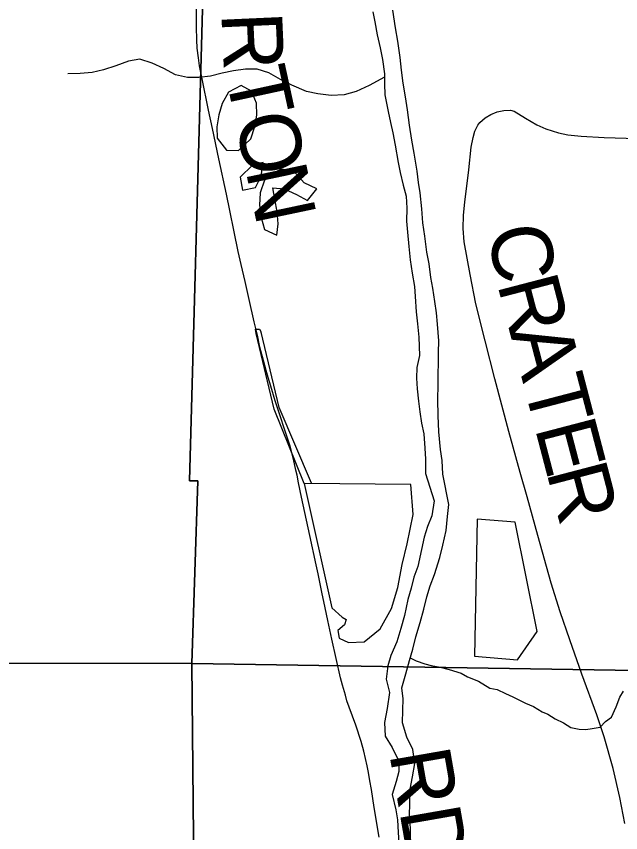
# Model space of a CAD drawing. Extents: x 1985906 to 2360102, y 891258 to 1222054.
# Drawn here: x 2102102 to 2105090, y 1045904 to 1049943 of the extents above; entities that cross this region are included whole.
import ezdxf

# ---------------------------------------------------------------- set-up
doc = ezdxf.new("R2010")
doc.units = 0
for name, color, linetype in [('GM_X_County_Road', 7, 'Continuous'), ('GM_X_County_Road_Text', 7, 'Continuous'), ('GM_X_Major_River', 7, 'Continuous'), ('GM_X_Minor_Lake', 7, 'Continuous'), ('GM_X_Minor_River', 7, 'Continuous'), ('GM_X_Section', 7, 'Continuous'), ('GM_X_Township_Road', 7, 'Continuous'), ('GM_X_Township_Road_Text', 7, 'Continuous')]:
    doc.layers.add(name, color=color, linetype=linetype)

msp = doc.modelspace()

# ---------------------------------------------------------------- linework, layer by layer
at = {"layer": 'GM_X_County_Road'}
msp.add_lwpolyline([(2103896.4, 1045882.3), (2103872.1, 1046029.1), (2103857.4, 1046117.7), (2103850.4, 1046160.9), (2103843, 1046202.7), (2103836.6, 1046234.9), (2103820.1, 1046307), (2103807.1, 1046354.7), (2103781.3, 1046436), (2103747.6, 1046526.1), (2103736.8, 1046556.7), (2103728.9, 1046585.2), (2103715, 1046634.3), (2103704.7, 1046670), (2103662.2, 1046861), (2103642.5, 1046954.8), (2103622, 1047048.8), (2103614.7, 1047086.5), (2103594.8, 1047184.8), (2103585.2, 1047229.6), (2103553.7, 1047375.1), (2103511.2, 1047563.5), (2103497.3, 1047635.6), (2103489.8, 1047672.6), (2103484.6, 1047698.2), (2103472.1, 1047752.8), (2103455.7, 1047816.2), (2103434.8, 1047880.5), (2103400.1, 1047986.4), (2103381.9, 1048041.1), (2103359.6, 1048113), (2103347.2, 1048156), (2103337.7, 1048191.4), (2103323.7, 1048240.8), (2103306.4, 1048306.9), (2103293.6, 1048365.9), (2103277.8, 1048431), (2103252.6, 1048542.2), (2103232.7, 1048630.6), (2103213.4, 1048715.8), (2103198.9, 1048779.8), (2103178.7, 1048876.2), (2103157.9, 1048981.7), (2103140.6, 1049063), (2103103.4, 1049237.8), (2103071.3, 1049388), (2103052.2, 1049478.3), (2103020.1, 1049632.9), (2103008, 1049698), (2103002.2, 1049737.7), (2102996.8, 1049785.7), (2102994.1, 1049825.7), (2102992.4, 1049889.9), (2102990.7, 1050085.3)], dxfattribs=at)
at = {"layer": 'GM_X_Major_River'}
for points in [[(2103865.2, 1049965.8), (2103875, 1049915.6), (2103886.9, 1049851.5), (2103900.7, 1049787.3), (2103912.6, 1049729.1), (2103922.4, 1049659), (2103922.2, 1049608.9), (2103924.1, 1049554.8), (2103939.9, 1049472.6), (2103951.7, 1049418.4), (2103963.6, 1049366.3), (2103975.4, 1049306.1), (2103989.2, 1049219.9), (2103999.1, 1049169.8), (2104014.9, 1049107.6), (2104028.8, 1049053.5), (2104032.6, 1048993.3), (2104030.5, 1048929.2), (2104036.3, 1048875.1), (2104042.1, 1048804.9), (2104049.9, 1048738.8), (2104059.8, 1048672.6), (2104071.6, 1048606.4), (2104073.5, 1048556.3), (2104079.2, 1048480.2), (2104085.1, 1048422), (2104092.9, 1048355.9), (2104094.7, 1048265.7), (2104082.5, 1048205.6), (2104080.3, 1048153.5), (2104084.2, 1048099.4), (2104090, 1048039.2), (2104097.9, 1047987.1), (2104105.7, 1047931)], [(2104211.1, 1047678.2), (2104207.3, 1047746.3), (2104199.5, 1047800.5), (2104191.7, 1047886.6), (2104187.9, 1047968.8), (2104186.2, 1048045), (2104188.4, 1048121.1), (2104188.8, 1048279.5), (2104191, 1048337.6), (2104185.2, 1048419.8), (2104179.4, 1048475.9), (2104171.5, 1048532), (2104161.7, 1048598.2), (2104151.8, 1048650.3), (2104144, 1048718.5), (2104132.2, 1048776.6), (2104122.4, 1048854.8), (2104112.5, 1048921), (2104106.7, 1048991.1), (2104098.9, 1049069.3), (2104091.1, 1049121.4), (2104083.2, 1049177.6), (2104069.5, 1049265.8), (2104057.6, 1049329.9), (2104045.8, 1049404.1), (2104036, 1049480.3), (2104026.2, 1049544.5), (2104014.4, 1049612.6), (2104006.5, 1049676.8), (2104000.7, 1049738.9), (2103988.9, 1049819.1), (2103977.1, 1049885.3), (2103963.3, 1049973.5)], [(2104105.7, 1047931), (2104117.6, 1047876.8), (2104121.4, 1047806.7), (2104125.2, 1047752.5), (2104125, 1047680.4)], [(2104125, 1047680.4), (2104167.8, 1047546.7), (2104156.2, 1047472.5), (2104134.5, 1047418.3), (2104118.8, 1047366.2), (2104105.1, 1047306), (2104087.6, 1047221.8), (2104067.9, 1047167.6), (2104054.2, 1047113.4), (2104038.5, 1047057.3), (2104020.9, 1046979), (2104003.3, 1046914.9), (2103983.7, 1046848.6), (2103954, 1046780.4), (2103938.3, 1046730.2), (2103930.7, 1046664.1), (2103947, 1046598.1), (2103935.5, 1046517.9), (2103921.8, 1046449.7), (2103926.2, 1046381.6), (2103960.5, 1046325.8), (2103992.9, 1046257.9), (2103993.2, 1046207.8), (2103979.4, 1046157.6), (2103959.8, 1046093.4), (2103978.2, 1046017.4), (2103986.5, 1045967.4), (2103990.8, 1045905.3), (2103993.1, 1045855.3)], [(2104051, 1045865.6), (2104050.7, 1045925.7), (2104046.3, 1045993.8), (2104048.1, 1046043.9), (2104049.6, 1046120), (2104061.3, 1046180.1), (2104072.9, 1046246.3), (2104062.6, 1046316.3), (2104032.2, 1046376.3), (2104011.8, 1046448.2), (2104013.5, 1046510.3), (2104015.2, 1046566.4), (2104008.9, 1046620.5), (2104028.5, 1046690.7), (2104046.1, 1046756.9), (2104061.8, 1046813), (2104077.5, 1046873.2), (2104099.1, 1046943.4), (2104116.7, 1047009.7), (2104132.4, 1047071.8), (2104148.1, 1047126), (2104169.8, 1047182.2), (2104195.3, 1047266.5), (2104211, 1047326.7), (2104226.6, 1047398.8), (2104234.2, 1047469), (2104239.9, 1047527.1), (2104211.1, 1047678.2)]]:
    msp.add_lwpolyline(points, dxfattribs=at)
at = {"layer": 'GM_X_Minor_Lake'}
for p, q in [((2103265, 1049572.1), (2103213.2, 1049600.9)), ((2103321.6, 1049219.9), (2103269.8, 1049206.6)), ((2103313.2, 1049151.8), (2103321.6, 1049219.9)), ((2103412.1, 1049186.6), (2103347.3, 1049153.3))]:
    msp.add_line(p, q, dxfattribs=at)
for points in [[(2103213.2, 1049600.9), (2103150.4, 1049567.6), (2103119.5, 1049511.8), (2103102.6, 1049455.8), (2103093.7, 1049395.7), (2103094.9, 1049339.4), (2103140.3, 1049280.6), (2103200.5, 1049279.8), (2103261.6, 1049337.2), (2103280.5, 1049397.2), (2103291.4, 1049453.3), (2103290.2, 1049513.6), (2103265, 1049572.1)], [(2103269.8, 1049206.6), (2103208.7, 1049147.1), (2103219.8, 1049082.7), (2103284.3, 1049095.9), (2103313.2, 1049151.8)], [(2103347.3, 1049153.3), (2103328.9, 1049131.5), (2103308, 1049069.5), (2103305.1, 1049009.3), (2103312.2, 1048946.9), (2103329.5, 1048888.5), (2103389.3, 1048859.6), (2103396.1, 1048915.7), (2103391, 1048976), (2103379.8, 1049038.4), (2103370.6, 1049094.8), (2103426.8, 1049090), (2103486.6, 1049061.1), (2103542.4, 1049032.2), (2103587.4, 1049089.9), (2103525.6, 1049118.8), (2103472.2, 1049177.8), (2103412.1, 1049186.6)], [(2103525.4, 1047631.1), (2103662.7, 1047017), (2103713, 1046971.2), (2103733.1, 1046959.3), (2103725.2, 1046933.3), (2103691.4, 1046905), (2103697.6, 1046867), (2103743.7, 1046845.2), (2103821.7, 1046847.7), (2103901.3, 1046912.3), (2103956.7, 1047012.7), (2103988.2, 1047117), (2104009.5, 1047231.3), (2104035, 1047333.6), (2104064.2, 1047478), (2104053.4, 1047626.2)], [(2104053.4, 1047626.2), (2103525.4, 1047631.1)], [(2104368, 1046776.8), (2104580.1, 1046760), (2104677.3, 1046898.8), (2104568.3, 1047440.9), (2104380.3, 1047455.8)], [(2104380.3, 1047455.8), (2104368, 1046776.8)]]:
    msp.add_lwpolyline(points, dxfattribs=at)
at = {"layer": 'GM_X_Minor_River'}
for p, q in [((2103287.5, 1048374.1), (2103284.1, 1048394.9)), ((2103284.1, 1048394.9), (2103304.1, 1048394.9)), ((2103304.1, 1048394.9), (2103312.8, 1048380.1))]:
    msp.add_line(p, q, dxfattribs=at)
for points in [[(2103922.3, 1049642.4), (2103845.8, 1049600.5), (2103783.1, 1049571.2), (2103722.6, 1049553.9), (2103658.3, 1049550.8), (2103592.1, 1049559.7), (2103536.1, 1049570.5), (2103464.2, 1049601.6), (2103408.4, 1049630.4), (2103350.6, 1049663.3), (2103292.7, 1049682.2), (2103234.4, 1049681), (2103176.1, 1049673.7), (2103119.7, 1049662.4), (2103061.2, 1049647.1), (2103004.9, 1049639.9), (2102948.7, 1049640.6), (2102888.6, 1049653.5), (2102830.8, 1049684.4), (2102772.9, 1049711.3), (2102713, 1049730.1), (2102656.6, 1049720.8), (2102594, 1049697.6), (2102533.5, 1049678.3), (2102477.1, 1049665), (2102416.7, 1049659.8), (2102356.5, 1049658.6)], [(2103525.4, 1047631.1), (2103377, 1048000.2), (2103287.5, 1048374.1)], [(2103560.8, 1047633.5), (2103401.7, 1048008.4), (2103312.8, 1048380.1)], [(2104049.4, 1046768.6), (2104079.4, 1046754.9), (2104121.5, 1046739), (2104153.7, 1046731.1), (2104197.8, 1046723.3), (2104241.9, 1046711.4), (2104302.1, 1046693.6), (2104332.3, 1046675.7), (2104386.5, 1046653.9), (2104442.8, 1046620), (2104478.9, 1046612.1), (2104521.1, 1046592.3), (2104557.3, 1046576.3), (2104589.4, 1046560.4), (2104619.5, 1046544.5), (2104659.7, 1046528.6), (2104701.9, 1046502.7), (2104730, 1046490.8), (2104766.2, 1046466.9), (2104808.4, 1046447), (2104844.6, 1046425.1), (2104884.7, 1046417.2), (2104918.8, 1046415.4), (2104948.8, 1046419.5), (2104988.9, 1046425.7), (2105014.8, 1046454), (2105044.7, 1046476.2), (2105068.5, 1046526.5), (2105086.3, 1046574.8), (2105104.2, 1046604.9)]]:
    msp.add_lwpolyline(points, dxfattribs=at)
at = {"layer": 'GM_X_Section'}
for points in [[(2097579.8, 1052088.1), (2103079.3, 1052072.7), (2102958.6, 1047645.4), (2102999.9, 1047645.6), (2102970.3, 1046741.1), (2097478.9, 1046742.4), (2097492.7, 1047615), (2097447.4, 1047614.8)], [(2103079.3, 1052072.7), (2108654.8, 1051943.6), (2108626.2, 1046812.6), (2108623.2, 1046652.5), (2102970.3, 1046741.1), (2102999.9, 1047645.6), (2102958.6, 1047645.4)], [(2097478.9, 1046742.4), (2102970.3, 1046741.1), (2103020.2, 1041420.1), (2097537, 1041391.5)], [(2102970.3, 1046741.1), (2108623.2, 1046652.5), (2108607.2, 1041541.2), (2108608, 1041419.2), (2103020.2, 1041420.1)]]:
    msp.add_lwpolyline(points, close=True, dxfattribs=at)
at = {"layer": 'GM_X_Township_Road'}
msp.add_lwpolyline([(2105110.1, 1045949.2), (2105086.9, 1046078.1), (2105052.9, 1046221.4), (2105009, 1046379.3), (2104972.3, 1046487.8), (2104898.8, 1046687.9), (2104838.5, 1046857.7), (2104790.4, 1046997.1), (2104746.8, 1047138.3), (2104680, 1047375.2), (2104627.8, 1047565.1), (2104593.8, 1047686.1), (2104536.7, 1047889.1), (2104467.4, 1048149), (2104419.8, 1048336.8), (2104373.3, 1048520.7), (2104345.5, 1048666.1), (2104317.1, 1048827.9), (2104311.3, 1048893.6), (2104312.4, 1048959.3), (2104319.3, 1049023.9), (2104338.8, 1049183.1), (2104350.9, 1049295.2), (2104360.3, 1049343.1), (2104369.6, 1049374.7), (2104384.3, 1049404.5), (2104394.5, 1049417.9), (2104419.5, 1049440.5), (2104448.3, 1049457.5), (2104479.5, 1049469.7), (2104512.2, 1049476.9), (2104546.3, 1049478.3), (2104563, 1049473.1), (2104619.9, 1049439.1), (2104676.1, 1049406.6), (2104720.4, 1049386.7), (2104782.2, 1049366.8), (2104829.7, 1049356.6), (2104894.3, 1049349.3), (2105008.4, 1049343.5), (2105171.9, 1049338.3)], dxfattribs=at)

# ---------------------------------------------------------------- texts
at = {"layer": 'GM_X_County_Road_Text'}
for s, rotation, p in [('R', 272.5861, (2103115.4, 1049958.8)), ('T', 282.2789, (2103133.7, 1049657.8)), ('O', 281.7854, (2103181.3, 1049439.2)), ('N', 281.9088, (2103235.4, 1049180.1)), ('RD', 279.9243, (2103945.5, 1046296.7))]:
    msp.add_text(s, height=300, rotation=rotation, dxfattribs=at).set_placement(p)
at = {"layer": 'GM_X_Township_Road_Text'}
for s, rotation, p in [('C', 279.3879, (2104432.4, 1048892.3)), ('R', 284.6094, (2104478.8, 1048620)), ('A', 284.655, (2104541, 1048381.3)), ('T', 284.6568, (2104607.8, 1048125.9)), ('E', 284.658, (2104664.6, 1047908.7)), ('R', 284.6575, (2104721.4, 1047691.7))]:
    msp.add_text(s, height=300, rotation=rotation, dxfattribs=at).set_placement(p)

doc.saveas('drawing.dxf')
